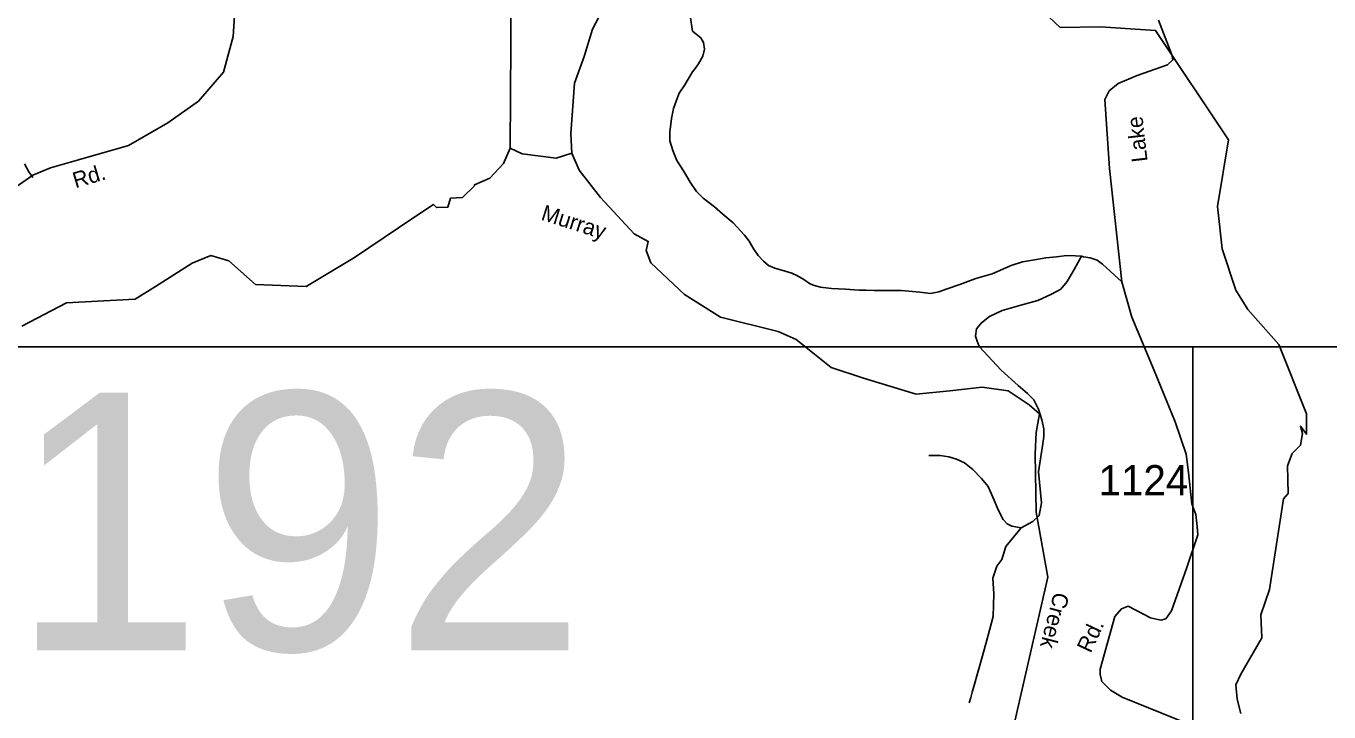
# Model space of a CAD drawing. Extents: x 884530 to 1028605, y 526725 to 653634.
# Drawn here: x 959270 to 964663, y 564130 to 566967 of the extents above; entities that cross this region are included whole.
import ezdxf

# ---------------------------------------------------------------- set-up
doc = ezdxf.new("R2010")
doc.units = 0
for name, color, linetype in [('Exist Hydrographic Bay Label', 7, 'Continuous'), ('Exist Hydrographic Creek Single Shore', 7, 'Continuous'), ('Exist Hydrographic Creek Single Shore Label', 7, 'Continuous'), ('Exist Road Non-System Type 51', 7, 'Continuous'), ('Exist Road Secondary Structure Standard Bridge Number Label', 7, 'Continuous'), ('Exist Road Secondary Type 20 Attributed', 7, 'Continuous'), ('Exist Road Secondary Type 51 Attributed', 7, 'Continuous'), ('Exist Road Secondary Type 51 Label', 7, 'Continuous'), ('Exist Road Secondary Type 51 Number Label', 7, 'Continuous'), ('Map Preparation Inset Cut Line', 7, 'Continuous')]:
    doc.layers.add(name, color=color, linetype=linetype)

msp = doc.modelspace()

# ---------------------------------------------------------------- linework, layer by layer
at = {"layer": 'Exist Hydrographic Bay Label'}
msp.add_lwpolyline([(963717.7, 566964.8), (963550.9, 566961.6), (963414.4, 567090.5), (963370.4, 567192.8)], dxfattribs=at)
at = {"layer": 'Exist Hydrographic Creek Single Shore'}
for points in [[(961273.6, 566462.3), (961324.2, 566439.3), (961465.3, 566421.2), (961529.5, 566442), (961525.9, 566523.5), (961540.4, 566731.6), (961580.2, 566842), (961614.5, 566954.2), (961670.6, 567059.1), (961719.5, 567118.9), (961793.6, 567173.2), (961904, 567189.4), (961940.2, 567193.1), (961983.6, 567249.2), (961999.9, 567365), (962121.1, 567317.4), (962361, 567593.4), (962728.9, 567769.5), (962880.8, 567962.7), (962984.8, 568246.8), (963068.7, 568458.8), (963262.4, 568538.8)], [(961273.6, 566462.3), (961277.9, 567113.3), (961119.5, 567641.5), (961067.6, 567828.9), (960993, 567977.9)], [(964298.5, 564122.9), (964284, 564182.6), (964278.6, 564242.4), (964298.5, 564285.8), (964386.2, 564436.9), (964380.8, 564531), (964417, 564636), (964475.8, 565011.5), (964494.8, 565034.1), (964491.2, 565148.1), (964511.1, 565198.8), (964545.4, 565233.2), (964554.5, 565282), (964545.4, 565312.8), (964570.8, 565278.4), (964570.8, 565363.5), (964455.9, 565650.3), (964327.4, 565795.1), (964278.6, 565874.7), (964221.6, 566045.7), (964201.7, 566221.3), (964246.9, 566496.4), (963945.6, 566948.8), (963717.7, 566964.8)], [(959253.5, 565726.2), (959437.5, 565822.2), (959721.4, 565838.2), (959805.7, 565890.3), (959957.7, 565986.3), (960035.7, 566018.3), (960110.3, 565995.7), (960219.6, 565898.3), (960429.5, 565890.3), (960629.4, 566010.3), (960870.7, 566172.8), (960956.9, 566229.4), (960968.7, 566216.2), (961016.6, 566218.5), (961027.5, 566254.7), (961076.3, 566258.4), (961126.5, 566306), (961127, 566310.8), (961190.3, 566338), (961247.2, 566398.4), (961273.6, 566462.3)], [(963363.1, 564092.3), (963500.4, 564686.8), (963450.9, 564956.3), (963447.3, 565197), (963450.9, 565285.7), (963465.6, 565363.6), (963421.9, 565399.7), (963335.4, 565458.1), (963228.3, 565473.9), (963093.6, 565458.5), (962954.3, 565444), (962736.2, 565510.1), (962602.4, 565555.3), (962457.6, 565671.1), (962383.4, 565703.6), (962145.5, 565762.5), (961996.3, 565857.5), (961857, 565987.8), (961837.1, 566038.5), (961846.1, 566076.5), (961788.2, 566107.3), (961648, 566258.4), (961559.4, 566370.6), (961529.5, 566442)]]:
    msp.add_lwpolyline(points, dxfattribs=at)
at = {"layer": 'Exist Road Non-System Type 51'}
for points in [[(962019.8, 567010.3), (962028.8, 566946.9), (962062.9, 566918.7), (962074.1, 566899.9), (962078.4, 566872.1), (962071.4, 566842.2), (962054.4, 566810.8), (962039.6, 566791.3), (962029.1, 566777.7), (961997.2, 566724.7), (961974.1, 566689.6), (961960.8, 566656), (961949.8, 566626.2), (961942.4, 566584.6), (961934.5, 566528.7), (961935.2, 566492.7), (961947.7, 566452.2), (961964.5, 566411.7), (961991.1, 566368.7), (962019.3, 566321.7), (962046, 566282.8), (962073, 566255.8), (962119.9, 566220.1), (962154.9, 566189), (962197.6, 566153.5), (962244, 566101.8), (962263.1, 566077.2), (962280.1, 566048.4), (962301.1, 566017.8), (962322.2, 565994.9), (962343.7, 565976.3), (962369.2, 565965.4), (962412.8, 565953.9), (962440.7, 565944.9), (962464.2, 565934.1), (962489.7, 565919.2), (962513.2, 565902.3), (962528.9, 565895.8), (962558.7, 565886.8), (962604.6, 565881.2), (962662.4, 565879.1), (962718.3, 565875.1)], [(959297.8, 566341.3), (959282.2, 566364.8), (959263.9, 566396.8)], [(962718.3, 565875.1), (962726.3, 565875), (962746.3, 565874.2), (962780.3, 565873.1), (962894.3, 565873.2), (962970.2, 565866.5), (963014.1, 565861), (963048.3, 565867.7), (963082.7, 565880.6), (963135.5, 565898.7), (963202.4, 565922.4), (963269, 565942.3), (963348.3, 565977.5), (963394.8, 565991.9), (963445.2, 566000.1), (963491.4, 566008.6), (963535.7, 566012.9), (963577.8, 566017.5), (963613.8, 566016.3), (963639.8, 566015.4)], [(963639.8, 566015.4), (963609.2, 565959.8), (963580.2, 565910.9), (963553.6, 565879.3), (963514.4, 565857.8), (963457.7, 565831.7), (963387.8, 565813), (963310.2, 565790.3), (963258.9, 565765.7), (963225, 565740.1), (963204.1, 565714.5), (963200.3, 565685.1), (963207.9, 565663.4), (963215.1, 565641.2), (963306, 565543.7), (963376.5, 565479.9), (963415.4, 565447.6), (963442, 565421.4), (963460.6, 565382.4), (963475.1, 565338.7), (963482.7, 565301.4), (963482.8, 565269.4), (963477.4, 565231), (963460.6, 565123.4), (963474, 564995.6), (963464, 564941.9), (963437.1, 564918.3), (963389.9, 564891.4)], [(963639.8, 566015.4), (963647.7, 566013.1), (963675.6, 566008.1), (963703.3, 565999.1), (963726.7, 565982.5), (963805.4, 565909)], [(963389.9, 564891.4), (963350.3, 564899), (963331.9, 564908.1), (963314.4, 564925.5), (963295.3, 564963.3), (963272.7, 565018.3), (963252.2, 565062.9), (963225.1, 565096.1), (963189.2, 565133.2), (963155.5, 565159.9), (963121.8, 565176.1), (963090.6, 565185.4), (963053.8, 565190.7), (963006.7, 565190.7)], [(963389.9, 564891.4), (963326.1, 564814.1), (963309.4, 564760.3), (963289.2, 564733.4), (963272.4, 564682.9), (963275.7, 564619.1), (963273.9, 564524.7), (963246.7, 564426.4), (963229, 564361.3), (963211.9, 564298.6), (963193.8, 564234.8), (963187.2, 564212), (963180.7, 564189.6), (963174.2, 564167.5)]]:
    msp.add_lwpolyline(points, dxfattribs=at)
at = {"layer": 'Exist Road Secondary Type 20 Attributed'}
msp.add_lwpolyline([(964077, 564081.4), (963807.1, 564191.1), (963759.1, 564219.9), (963723.5, 564255.5), (963716.9, 564285), (963715.9, 564307), (963777.6, 564524.5), (963804.4, 564556.7), (963832.5, 564567.7), (963925, 564519.7), (963967.5, 564510.1), (963988.1, 564514.5), (964012.1, 564548.5), (964074.8, 564726.9), (964121.2, 564863.1), (964117.6, 564897.5), (964112.1, 564946.3), (964095.4, 564990.3), (964082.4, 565120.7), (964071.8, 565196.8), (964026.2, 565329.9), (963939.4, 565541.9), (963847.6, 565762.8), (963805.4, 565909), (963755, 566377.5), (963735.8, 566663), (963753.6, 566699.3), (963791.3, 566730.2), (963869.5, 566762.3), (963994.6, 566807), (964017.3, 566827.6), (964012.7, 566848.3), (963957.9, 566991.6)], dxfattribs=at)
at = {"layer": 'Exist Road Secondary Type 51 Attributed'}
msp.add_lwpolyline([(960133.7, 567010.3), (960127.1, 566923.6), (960087.1, 566777), (959983.9, 566657.1), (959857.4, 566567.1), (959694.2, 566473.8), (959487.8, 566413.8), (959371.2, 566380.5), (959298, 566350.5), (959178.9, 566265.8)], dxfattribs=at)
at = {"layer": 'Map Preparation Inset Cut Line'}
for points in [[(985850.1, 565640.1), (985850.1, 581125.7), (1003401.7, 581125.7), (1003401.7, 608590.9), (929019.7, 608590.9), (929019.7, 565640.1)], [(1000725.2, 565640.1), (964100.1, 565640.1), (964100.1, 551156.3), (1000725.2, 551156.3)]]:
    msp.add_lwpolyline(points, close=True, dxfattribs=at)

# ---------------------------------------------------------------- texts
at = {"layer": 'Exist Hydrographic Creek Single Shore Label'}
for s, rotation, p in [('Murray', 342.3312, (961398.2, 566167)), ('Murray', 342.3312, (961398.2, 566167)), ('Creek', 255.4045, (963526.1, 564629.3)), ('Creek', 255.4045, (963526.1, 564629.3))]:
    msp.add_text(s, height=65.62, rotation=rotation, dxfattribs=at).set_placement(p)
at = {"layer": 'Exist Road Secondary Structure Standard Bridge Number Label'}
msp.add_text('192', height=1066.27, dxfattribs=at).set_placement((959207.4, 564384.9))
at = {"layer": 'Exist Road Secondary Type 51 Label'}
for s, rotation, p in [('Lake', 96.602, (963912.9, 566408.1)), ('Rd.', 16.5029, (959474.8, 566295.9)), ('Rd.', 64.8395, (963676.6, 564370))]:
    msp.add_text(s, height=65.62, rotation=rotation, dxfattribs=at).set_placement(p)
at = {"layer": 'Exist Road Secondary Type 51 Number Label'}
msp.add_text('1124', height=125, dxfattribs=at).set_placement((963709.5, 565026.1))

doc.saveas('drawing.dxf')
